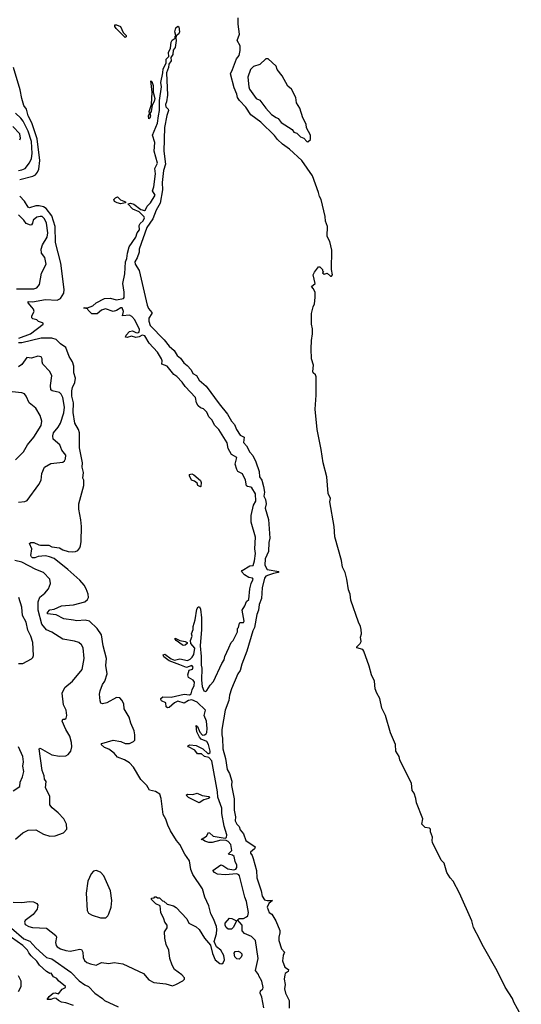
# Model space of a CAD drawing. Extents: x 1603745 to 1745082, y 385868 to 533966.
# Tile 621 of 646: x 1675205 to 1679869, y 501790 to 510948. Entities that reach past the tile are written whole.
import ezdxf

# ---------------------------------------------------------------- set-up
doc = ezdxf.new("R2010")
doc.units = 0

msp = doc.modelspace()

# ---------------------------------------------------------------- linework, layer by layer
at = {"layer": '0CON20XD'}
for points in [[(1679869.4, 501685), (1679799, 501809), (1679787.2, 501845), (1679720.5, 501950.5), (1679645, 502101.8), (1679504.1, 502345), (1679483.5, 502393.5), (1679423.6, 502505), (1679409.4, 502565), (1679295, 502822.2), (1679234.5, 502935), (1679208.5, 502965), (1679178.5, 503015), (1679151.7, 503101.7), (1679125, 503129.2), (1679044.6, 503295), (1679040, 503315), (1679044, 503345), (1679024.4, 503394.4), (1679025, 503418.8), (1679015, 503427.5), (1678975, 503435.5), (1678945.7, 503465), (1678953.3, 503515), (1678894.4, 503665), (1678890, 503705), (1678874.3, 503754.3), (1678855, 503780), (1678847, 503847), (1678766.7, 504005), (1678740.8, 504065), (1678734.4, 504095), (1678703.8, 504145), (1678699.2, 504205), (1678651.9, 504315), (1678606.7, 504476.7), (1678573.4, 504545), (1678553.1, 504633.1), (1678524.7, 504685), (1678511.1, 504725), (1678505.8, 504795), (1678475, 504854.2), (1678455.5, 504935), (1678405.4, 505075.4), (1678395, 505090), (1678341.4, 505105), (1678338.9, 505115), (1678371.8, 505145), (1678380, 505165), (1678374.3, 505205), (1678382.9, 505235), (1678381.1, 505275), (1678375.6, 505305), (1678355.6, 505345), (1678285, 505547.5), (1678279.4, 505605), (1678261.9, 505645), (1678248.1, 505745), (1678230.9, 505805), (1678206.2, 505855), (1678198.5, 505918.5), (1678135, 506136.7), (1678128.5, 506235), (1678090, 506465), (1678094, 506495), (1678075, 506542.5), (1678061.1, 506695), (1678026.8, 506825), (1678009.4, 506950.6), (1677971.8, 507135), (1677951.9, 507325), (1677963.3, 507455), (1677962.5, 507625), (1677956.2, 507645), (1677934.1, 507664.1), (1677930, 507675), (1677936.7, 507735), (1677920, 507795), (1677913.9, 507886.1), (1677917, 507963), (1677927.5, 508025), (1677927, 508073), (1677917.5, 508115), (1677917.5, 508215), (1677933, 508277), (1677947.5, 508305), (1677953.3, 508365), (1677951.7, 508411.7), (1677936.1, 508446.1), (1677920, 508465), (1677952, 508495), (1677932.5, 508575), (1677945, 508600), (1677985, 508650), (1677995, 508650), (1678020, 508625), (1678021.7, 508611.7), (1678030, 508605), (1678020, 508595), (1678035, 508580), (1678065, 508590), (1678095, 508562.5), (1678105, 508563.3), (1678113.3, 508575), (1678105.9, 508625.9), (1678106.2, 508805), (1678087.6, 508885), (1678075.6, 508905.6), (1678064, 508935), (1678067.8, 509025), (1678047.6, 509075), (1678045, 509118), (1678009.7, 509275), (1677993.5, 509303.5), (1677985, 509340), (1677926.5, 509495), (1677827.2, 509637.2), (1677715.1, 509745.1), (1677648.9, 509788.9), (1677602.9, 509832.9), (1677575, 509872.4), (1677446.2, 509995), (1677354, 510064), (1677308.4, 510135), (1677249.4, 510195), (1677231.7, 510225), (1677225.5, 510254.5), (1677199.4, 510315), (1677164.5, 510445), (1677185.2, 510484.8), (1677220.5, 510585), (1677245.2, 510615), (1677255, 510662.5), (1677254, 510705), (1677228.6, 510755), (1677249.5, 510815), (1677235.8, 510905), (1677237.1, 510965)], [(1676185, 510783.8), (1676102.5, 510865), (1676090, 510885), (1676088.3, 510901.7), (1676105, 510901.2), (1676143.8, 510883.8), (1676167.5, 510827.5), (1676195, 510800), (1676195, 510790), (1676185, 510783.8)], [(1676496.2, 510055), (1676505.2, 510104.8), (1676506.3, 510195), (1676523.8, 510325), (1676516.7, 510363.3), (1676536.4, 510455), (1676538.3, 510491.7), (1676565.9, 510544.1), (1676567.5, 510582.5), (1676591.2, 510605), (1676588.3, 510641.7), (1676606.9, 510683.1), (1676612.4, 510737.6), (1676623.8, 510756.2), (1676650, 510775), (1676650, 510795), (1676658.3, 510801.7), (1676648.8, 510835), (1676656.4, 510873.6), (1676675, 510887.5), (1676685, 510882.5), (1676691.4, 510835), (1676684.8, 510815.2), (1676660.7, 510799.3), (1676656.7, 510775), (1676661.4, 510755), (1676650.5, 510689.5), (1676631.4, 510665), (1676630.6, 510625), (1676610, 510595), (1676612.5, 510565), (1676591.2, 510535), (1676588.5, 510505), (1676570.5, 510455), (1676579.5, 510245), (1676570.6, 510185), (1676560.3, 510160.3), (1676565, 510136.2), (1676586.2, 510116.2), (1676588.8, 510105), (1676572.1, 510057.9), (1676551.4, 509945), (1676546.2, 509725), (1676560.4, 509605), (1676543.3, 509545), (1676530.9, 509435), (1676533.4, 509365), (1676509.9, 509240.1), (1676473.5, 509176.5), (1676442.8, 509095), (1676386.5, 509015), (1676317.3, 508815), (1676314.6, 508785), (1676297, 508733), (1676276.7, 508695), (1676280, 508675), (1676316.7, 508615), (1676336, 508535), (1676391.7, 508291.7), (1676402.9, 508262.9), (1676432.5, 508225), (1676432.5, 508215), (1676407, 508173), (1676406.4, 508143.6), (1676417.5, 508105), (1676549.1, 507969.1), (1676595, 507911.8), (1676640.4, 507870.4), (1676668.5, 507825), (1676699.2, 507799.3), (1676730, 507755), (1676762.2, 507732.2), (1676800.4, 507690.4), (1676815, 507656.2), (1676848.8, 507638.8), (1676873.1, 507595), (1676939.3, 507539.3), (1677058.5, 507375), (1677138.5, 507278.5), (1677175, 507214.5), (1677201.6, 507181.6), (1677222.5, 507137.5), (1677255, 507084.5), (1677291.9, 507065), (1677285.3, 507015), (1677313.2, 506985), (1677345, 506925.7), (1677373.7, 506893.7), (1677402.4, 506835), (1677432.2, 506745), (1677434.9, 506694.9), (1677455.5, 506665.5), (1677472, 506605), (1677480.7, 506555), (1677476.7, 506515), (1677490.5, 506485), (1677495.6, 506445), (1677486.9, 506405), (1677518.7, 506298.7), (1677531.1, 506125), (1677523, 506085), (1677519.1, 506000.9), (1677488.8, 505935), (1677484.2, 505874.2), (1677505, 505832.8), (1677616.2, 505815), (1677608.8, 505805), (1677565, 505797.5), (1677519.5, 505780.5), (1677495, 505771.8), (1677481.1, 505755), (1677460.4, 505665), (1677453.2, 505563.2), (1677430.7, 505509.3), (1677424.3, 505455), (1677411.1, 505415), (1677388, 505295), (1677373.2, 505265), (1677317.3, 505075), (1677269.6, 504955), (1677254.8, 504895), (1677234.9, 504865.1), (1677175.8, 504725), (1677156.5, 504665), (1677150.2, 504615), (1677114.4, 504525.6), (1677084.3, 504345), (1677083.3, 504295), (1677090, 504265), (1677093.2, 504165), (1677117.5, 504075), (1677134, 503975), (1677155.9, 503935.9), (1677176.2, 503865), (1677176, 503825), (1677200.5, 503700.5), (1677199.2, 503595), (1677211.5, 503535), (1677210, 503495), (1677225, 503464), (1677244.6, 503444.6), (1677255, 503413.8), (1677286.1, 503376.1), (1677307.5, 503315), (1677396.2, 503255), (1677390, 503235), (1677350, 503205), (1677350, 503195), (1677367.5, 503175), (1677376.1, 503146.1), (1677406.2, 503035), (1677411.2, 502965), (1677450, 502845), (1677460, 502795), (1677481.9, 502761.9), (1677505, 502755.7), (1677556.7, 502755), (1677522.4, 502727.6), (1677507.3, 502695), (1677525.4, 502645.4), (1677549.1, 502629.1), (1677586.3, 502566.3), (1677623.9, 502475), (1677625.4, 502455), (1677614.5, 502415), (1677616.1, 502385), (1677638.4, 502305), (1677666.7, 502275), (1677654.5, 502245.5), (1677648.5, 502195), (1677671.1, 502135), (1677703.6, 502113.6), (1677700, 502095), (1677675, 502076.9), (1677669.5, 502065), (1677665.8, 502025), (1677672.9, 501975), (1677666.5, 501935), (1677676, 501895), (1677711, 501825), (1677711.2, 501755)], [(1677885, 509813.4), (1677908.6, 509835), (1677910, 509875), (1677873.5, 509943.5), (1677867.8, 509977.8), (1677836.7, 510036.7), (1677809.8, 510125), (1677780.3, 510175), (1677771.8, 510225), (1677731.1, 510301.1), (1677699.2, 510329.2), (1677645.3, 510425.3), (1677600.2, 510485), (1677590, 510515), (1677515, 510584.8), (1677495, 510585.2), (1677438.4, 510531.6), (1677378.5, 510511.5), (1677351.3, 510485), (1677327.6, 510415), (1677334.4, 510324.4), (1677342.1, 510302.1), (1677405, 510216.6), (1677439.2, 510199.2), (1677493, 510125), (1677547.1, 510065), (1677588.9, 510038.9), (1677607.7, 510027.7), (1677635, 509991.8), (1677737.3, 509927.3), (1677755, 509900.5), (1677781.9, 509891.9), (1677815, 509857.1), (1677847.7, 509847.7), (1677874.8, 509814.8), (1677885, 509813.4)], [(1675205, 509463.1), (1675328.7, 509491.3), (1675352.3, 509505), (1675371.2, 509528.8), (1675382.6, 509557.4), (1675391, 509639), (1675368.7, 509838.7), (1675318.4, 509988.4), (1675283.3, 510055), (1675266.8, 510115), (1675245, 510148.9), (1675225.6, 510214.4), (1675209.3, 510295), (1675146, 510505)], [(1676405, 510026.7), (1676402.2, 510055), (1676412.5, 510075), (1676407.5, 510095), (1676431.2, 510158.8), (1676437.5, 510275), (1676425, 510380), (1676435, 510372.5), (1676445, 510337.5), (1676447.1, 510275), (1676460.5, 510215), (1676455, 510186.7), (1676438.3, 510151.7), (1676428.6, 510095), (1676416.2, 510075), (1676420, 510055), (1676415, 510031.2), (1676405, 510026.7)], [(1675195, 509545.3), (1675225, 509550.6), (1675254.4, 509565), (1675295, 509617.8), (1675313.8, 509656.2), (1675322.1, 509705), (1675313.4, 509815), (1675285, 509911.8), (1675235.9, 510005), (1675215, 510033.3), (1675167.4, 510077.4)], [(1677475.9, 501755.9), (1677456.2, 501855), (1677441.2, 501895), (1677443.3, 501915), (1677465.8, 501934.2), (1677468.8, 501945), (1677455.9, 502005.9), (1677427.5, 502055), (1677427, 502067), (1677397.5, 502105), (1677423.3, 502215), (1677398.8, 502385), (1677361.2, 502421.2), (1677295, 502448.8), (1677274.1, 502474.1), (1677272.5, 502525), (1677230, 502575), (1677245, 502587.5), (1677285, 502587.5), (1677315, 502603.3), (1677325, 502613.8), (1677332.5, 502645), (1677314.5, 502745), (1677297.7, 502787.7), (1677249.7, 502985), (1677244.3, 502995), (1677225, 503003.5), (1677115, 502994), (1677045, 503001.2), (1677017.5, 503015), (1677002.5, 503035), (1677075, 503086.7), (1677095, 503082.5), (1677140.3, 503050.3), (1677195, 503041.9), (1677215, 503045.8), (1677225, 503063.8), (1677225.2, 503085), (1677208.8, 503118.8), (1677199.2, 503165), (1677185, 503178.2), (1677144.3, 503185), (1677178.2, 503221.8), (1677169, 503275), (1677145, 503304.5), (1677125, 503314.2), (1677075, 503315.7), (1676995.9, 503294.1), (1676965, 503294), (1676927.3, 503307.3), (1676905, 503322.5), (1676893, 503323), (1676943.3, 503355), (1676961.7, 503388.3), (1676970, 503385), (1677005, 503353.8), (1677115, 503333.8), (1677128.1, 503341.9), (1677130.2, 503365), (1677106.5, 503446.5), (1677083.5, 503565), (1677084.3, 503615), (1677047.5, 503717.5), (1677045.5, 503765), (1676990.4, 504055), (1676965, 504085.4), (1676924.7, 504094.7), (1676895, 504118.6), (1676859.3, 504119.3), (1676835, 504154.2), (1676774.2, 504184.2), (1676770, 504195), (1676786.4, 504203.6), (1676845, 504198.1), (1676908.6, 504165), (1676953.4, 504123.4), (1676965, 504121.8), (1676975, 504130.6), (1676976.7, 504145), (1676960.2, 504205), (1676945.2, 504235.2), (1676893.5, 504255), (1676876.5, 504275), (1676851.5, 504325), (1676845, 504382.5), (1676858, 504375), (1676881.4, 504321.4), (1676905, 504294.5), (1676925, 504296.2), (1676938.2, 504305), (1676945, 504316.7), (1676949.3, 504355), (1676942.5, 504422.5), (1676921.4, 504475), (1676931.4, 504525), (1676855, 504601.6), (1676805, 504620.8), (1676774.7, 504615.3), (1676735, 504590.8), (1676675, 504608.8), (1676645.8, 504595), (1676595, 504550.8), (1676578.3, 504548.3), (1676566.1, 504556.1), (1676563.3, 504595), (1676525, 504611.2), (1676516.7, 504625), (1676517.5, 504635), (1676535, 504648.8), (1676615, 504645.5), (1676735, 504674.2), (1676785, 504667.9), (1676800.9, 504679.1), (1676808.6, 504715), (1676827.7, 504755), (1676831.5, 504785), (1676817.5, 504805), (1676775, 504829.6), (1676768.2, 504855), (1676781.2, 504898.8), (1676811.7, 504908.3), (1676818.6, 504925), (1676805, 504940.8), (1676755, 504922.9), (1676693.9, 504946.1), (1676595, 504983.3), (1676545, 505022.5), (1676538.3, 505041.7), (1676555, 505046.7), (1676615, 505002.5), (1676645, 504991.2), (1676695, 505001.9), (1676765, 504988.1), (1676790, 505000), (1676809.8, 505020.2), (1676824, 505045), (1676833, 505103), (1676797.5, 505145), (1676793.3, 505173.3), (1676807.5, 505215), (1676802.5, 505235), (1676817.5, 505275), (1676817.5, 505305), (1676837.5, 505365), (1676852.5, 505465), (1676865, 505487.5), (1676878.3, 505488.3), (1676886.4, 505466.4), (1676896.7, 505385), (1676896.7, 505275), (1676882.5, 505125), (1676893.3, 505025), (1676891.2, 504945), (1676898.8, 504915), (1676894.2, 504804.2), (1676901.2, 504745), (1676917, 504707), (1676935, 504700), (1676945, 504707.5), (1676975, 504757.5), (1677006.1, 504793.9), (1677085, 504960), (1677107.5, 504995), (1677112.5, 505025), (1677150, 505105), (1677170, 505155), (1677190, 505175), (1677230, 505255), (1677230, 505285), (1677240, 505295), (1677250, 505335), (1677255, 505340), (1677285, 505341.2), (1677292, 505355), (1677272.5, 505455), (1677300, 505495), (1677313.9, 505536.1), (1677336, 505555), (1677345.6, 505654.4), (1677356.4, 505703.6), (1677375.6, 505745), (1677370, 505755), (1677335, 505761.2), (1677295, 505783.8), (1677267.5, 505815), (1677273.9, 505826.1), (1677345, 505867.5), (1677375, 505872.5), (1677388.6, 505915), (1677396.3, 505983.7), (1677390.5, 506025), (1677397.1, 506135), (1677358, 506275), (1677356, 506335), (1677378.7, 506431.3), (1677399.4, 506470.6), (1677397.8, 506537.8), (1677365, 506593.4), (1677355, 506601.2), (1677322.5, 506605), (1677315, 506612.5), (1677303.8, 506665), (1677275.8, 506725), (1677235, 506745.6), (1677223.3, 506763.3), (1677209.3, 506815), (1677224.6, 506875), (1677173.9, 506905), (1677145, 506959.2), (1677133.6, 507013.6), (1677057.5, 507135), (1677015.6, 507175.6), (1676995, 507224.4), (1676963.8, 507253.8), (1676945, 507299.1), (1676915, 507330), (1676885, 507339.4), (1676865, 507356.7), (1676850, 507385), (1676838.9, 507435), (1676744.7, 507535), (1676715, 507577.9), (1676665, 507630), (1676638.4, 507648.4), (1676575, 507724.5), (1676527.5, 507745), (1676530.8, 507775), (1676524.7, 507795), (1676485.3, 507855), (1676410.4, 507940.4), (1676367.6, 508007.6), (1676344.7, 508015.3), (1676315, 507997.9), (1676285, 507990.7), (1676245, 508004.5), (1676205, 507992.5), (1676190, 507995), (1676193.8, 508015), (1676225, 508048.6), (1676255, 508054.4), (1676285, 508039.1), (1676305, 508036.2), (1676316.7, 508043.2), (1676319.2, 508065), (1676275, 508158), (1676248.5, 508188.5), (1676225, 508199.5), (1676160, 508195), (1676170, 508235), (1676157.5, 508267.5), (1676145, 508267.5), (1676105, 508243.1), (1676075, 508233.5), (1676001.9, 508258.1), (1675964.3, 508245.7), (1675925, 508213.3), (1675875, 508213.3), (1675842.5, 508245), (1675835, 508260), (1675802.5, 508265), (1675805, 508270), (1675835, 508267.5), (1675884.1, 508285.9), (1675917.5, 508315), (1675995, 508355.5), (1676045, 508359.5), (1676105, 508342), (1676170, 508355), (1676175.5, 508365), (1676177.7, 508415), (1676163.9, 508493.9), (1676183.6, 508583.6), (1676188, 508695), (1676201.7, 508728.3), (1676207, 508777), (1676224, 508835), (1676285, 508926.7), (1676298, 508965), (1676319.2, 508995), (1676316.2, 509035), (1676325, 509052.5), (1676352.3, 509077.7), (1676366.2, 509105), (1676362.5, 509115), (1676315, 509160), (1676257.5, 509185), (1676210, 509235), (1676235, 509241.2), (1676265, 509233.3), (1676331.7, 509181.7), (1676365, 509172), (1676375, 509180), (1676390, 509215), (1676421.4, 509245), (1676464.2, 509315), (1676438.8, 509355), (1676451.5, 509395), (1676466.9, 509513.1), (1676463.2, 509565), (1676485.6, 509615), (1676455.5, 509725), (1676461.1, 509805), (1676441.1, 509875), (1676487.2, 509985), (1676496.2, 510055)], [(1675205, 509832), (1675211.4, 509845), (1675205.5, 509885), (1675142.5, 509955)], [(1675198.5, 507985), (1675305, 508026.7), (1675422.9, 508115), (1675423.8, 508125), (1675418.3, 508128.3), (1675379.7, 508139.7), (1675363.3, 508155), (1675326.4, 508166.4), (1675317.1, 508175), (1675319.2, 508195), (1675339.7, 508235), (1675334.1, 508255), (1675318.8, 508275), (1675284.4, 508315), (1675284.2, 508325.8), (1675325, 508325.3), (1675445, 508344.5), (1675555, 508339.1), (1675585, 508355.7), (1675614.5, 508405), (1675617.5, 508437.5), (1675586.8, 508685), (1675537.8, 508875), (1675535.8, 509025), (1675503.4, 509125), (1675452.4, 509192.4), (1675425, 509208.9), (1675385, 509217.9), (1675353.6, 509216.4), (1675295, 509198.9), (1675285, 509203.1), (1675250.7, 509260.7), (1675205, 509307.7)], [(1676145, 509236.7), (1676110, 509245), (1676087, 509257), (1676080, 509275), (1676095, 509292.5), (1676115, 509300), (1676143, 509273), (1676187.5, 509255), (1676190, 509245), (1676185, 509243.3), (1676145, 509236.7)], [(1675175, 508444.1), (1675337.5, 508445), (1675365.3, 508454.7), (1675388.2, 508485), (1675409.2, 508590.8), (1675450, 508675), (1675439.2, 508735), (1675406.5, 508775), (1675404.1, 508815), (1675417.6, 508855), (1675459.5, 508925), (1675465.2, 508965), (1675453.8, 509055), (1675435, 509094.5), (1675415, 509116.5), (1675395, 509118.5), (1675365, 509111.1), (1675329.1, 509085), (1675324.8, 509055), (1675315, 509039.4), (1675305, 509036.5), (1675264, 509054), (1675245, 509083.8), (1675192.7, 509132.7)], [(1675705, 505361.7), (1675614.8, 505374.8), (1675545, 505411.5), (1675465, 505420.5), (1675463.1, 505435), (1675485, 505458.5), (1675525, 505466.7), (1675594.3, 505495.7), (1675705, 505505.4), (1675811.9, 505535), (1675835.7, 505554.3), (1675845.9, 505575), (1675843.2, 505605), (1675821.9, 505655), (1675805, 505688.2), (1675765.2, 505735.2), (1675654.2, 505835), (1675526.5, 505936.5), (1675483.6, 505953.6), (1675445, 505960.3), (1675376.3, 505953.7), (1675345, 505942.8), (1675325, 505944.1), (1675315, 505951.1), (1675310, 505965), (1675317.7, 506027.7), (1675297.5, 506075), (1675310, 506085), (1675335, 506085.8), (1675383.3, 506065), (1675399.7, 506059.7), (1675475, 506059.4), (1675505, 506044), (1675575, 506034.7), (1675607, 506017), (1675655, 506001.5), (1675695, 505997.1), (1675725, 506000.6), (1675745, 506010.6), (1675764.4, 506035), (1675771.4, 506055), (1675777.4, 506095), (1675778.9, 506235), (1675774, 506295), (1675754.4, 506394.4), (1675754, 506445), (1675800, 506615), (1675800, 506665), (1675793.3, 506685), (1675797.1, 506735), (1675787.1, 506785), (1675788.7, 506825), (1675760.4, 506965), (1675761.1, 507105), (1675751.1, 507135), (1675716.5, 507195), (1675701.2, 507295), (1675704.1, 507384.1), (1675690.5, 507445), (1675689.4, 507495), (1675695, 507525.8), (1675718.2, 507575), (1675723.6, 507615), (1675709.5, 507665), (1675707.1, 507725), (1675695.5, 507765), (1675664, 507814), (1675635, 507900), (1675585, 507933.5), (1675545, 507974.1), (1675504.7, 507985.3), (1675405, 507984.6), (1675225, 507942.7), (1675193.5, 507943.5)], [(1675511.7, 507078.3), (1675519.5, 507105), (1675562.1, 507157.9), (1675583.5, 507195), (1675615, 507290), (1675620.4, 507345), (1675605, 507433.3), (1675590, 507465), (1675575, 507479.4), (1675505.6, 507495.6), (1675495, 507506.7), (1675491.8, 507545), (1675504.3, 507635), (1675485, 507676.2), (1675421.2, 507745), (1675414, 507765), (1675413.3, 507795), (1675405, 507812.5), (1675375, 507818), (1675315, 507798.8), (1675272.5, 507805), (1675225, 507740), (1675195, 507720.6)], [(1675165, 506854.2), (1675239.8, 506930.2), (1675276.9, 506993.1), (1675335, 507065.8), (1675403.6, 507175), (1675410.5, 507215), (1675396.4, 507266.4), (1675355, 507333.8), (1675292.5, 507385), (1675265, 507446.7), (1675248.5, 507468.5), (1675225, 507478.9), (1675135, 507488.1)], [(1675195, 506462), (1675253, 506467), (1675275, 506477.5), (1675383.8, 506625), (1675404.1, 506665.9), (1675411.7, 506728.3), (1675436, 506785), (1675495, 506820.8), (1675605, 506832), (1675621.2, 506845), (1675631.2, 506865), (1675635, 506897.5), (1675598, 506945), (1675578, 506995), (1675517.1, 507045), (1675511.7, 507078.3)], [(1676885, 506602.5), (1676860, 506615), (1676856.4, 506636.4), (1676830, 506655), (1676802.5, 506665), (1676782.5, 506705), (1676783.6, 506716.4), (1676805, 506723.3), (1676825, 506716), (1676885, 506662.5), (1676892.5, 506645), (1676890, 506605), (1676885, 506602.5)], [(1675165, 503324.5), (1675235, 503385.8), (1675285, 503409.2), (1675355, 503414), (1675425, 503372), (1675485, 503353.8), (1675535, 503356.2), (1675613.3, 503385), (1675642.3, 503417.7), (1675640.6, 503465), (1675615.6, 503515), (1675562, 503572), (1675506.9, 503616.9), (1675486, 503645), (1675484.2, 503725), (1675444.3, 503805), (1675452.3, 503862.3), (1675434.5, 503884.5), (1675432.5, 503915), (1675412.5, 503965), (1675387.5, 504165), (1675395, 504172.5), (1675505, 504111.2), (1675575, 504097.5), (1675635, 504100), (1675655, 504113.8), (1675680, 504145), (1675690.6, 504185), (1675687.5, 504225), (1675670, 504285), (1675634.6, 504345), (1675601.2, 504425), (1675607.5, 504442.5), (1675625, 504443.3), (1675637.7, 504452.3), (1675643.8, 504475), (1675635.8, 504525.8), (1675612.5, 504575), (1675601.4, 504685), (1675624.4, 504735.6), (1675695, 504796.2), (1675785.5, 504904.5), (1675805.6, 505005), (1675795.6, 505105), (1675780, 505135), (1675755, 505156), (1675715, 505168), (1675605, 505185.7), (1675505, 505250.5), (1675455, 505273.3), (1675409.6, 505325), (1675375.4, 505455), (1675375.3, 505535), (1675392.7, 505577.3), (1675438.1, 505615), (1675474, 505655), (1675490, 505705), (1675484, 505745), (1675426.7, 505805), (1675355, 505832.7), (1675225, 505901.2), (1675158.5, 505918.5)], [(1675195, 504959.2), (1675235, 504960.8), (1675315.6, 505004.4), (1675326, 505015), (1675332, 505035), (1675327.5, 505155), (1675309.2, 505215), (1675281.2, 505271.2), (1675264.1, 505345), (1675230.9, 505405), (1675225.3, 505485.3), (1675196.5, 505575)], [(1675145, 502740.8), (1675225, 502736.7), (1675295, 502745.6), (1675333.9, 502743.9), (1675365, 502727.5), (1675373.6, 502713.6), (1675367.1, 502675), (1675330.8, 502625), (1675255, 502568.8), (1675249.2, 502555), (1675255, 502532.5), (1675288.8, 502515), (1675325.4, 502505.4), (1675455, 502498.6), (1675540.2, 502430.2), (1675546.5, 502415), (1675536.8, 502365), (1675545, 502335.8), (1675555, 502323.2), (1675585, 502306), (1675635, 502290.9), (1675674.5, 502285.5), (1675705, 502290), (1675765, 502304.2), (1675779.5, 502299.5), (1675792.9, 502275), (1675795.7, 502225), (1675807.9, 502197.9), (1675829.1, 502179.1), (1675862.5, 502165), (1675915, 502154.2), (1675965, 502178.6), (1676035, 502170), (1676085, 502180), (1676165, 502166.7), (1676356.1, 502076.1), (1676407, 502017), (1676453.6, 501993.6), (1676565, 501980), (1676625, 501962.5), (1676657, 501973), (1676723, 502007), (1676737, 502023), (1676736.7, 502035), (1676712.5, 502065), (1676643.8, 502115), (1676623.4, 502153.4), (1676600.8, 502215), (1676592.7, 502292.7), (1676567.7, 502347.7), (1676553.8, 502405), (1676551.2, 502465), (1676575, 502502.5), (1676576.7, 502525), (1676555, 502552.5), (1676545.8, 502585.8), (1676516.7, 502645), (1676510, 502705), (1676470, 502725), (1676430, 502765), (1676431.7, 502778.3), (1676455, 502780), (1676461.7, 502788.3), (1676475, 502790), (1676485, 502780), (1676505, 502780), (1676531.7, 502751.7), (1676545, 502750), (1676575, 502720), (1676588.3, 502718.3), (1676635, 502706.7), (1676660.5, 502690.5), (1676758, 502585), (1676778.8, 502545), (1676845, 502510), (1676873.8, 502485), (1676925, 502403.8), (1676980.7, 502340.7), (1676996.4, 502263.6), (1677022.5, 502205), (1677065, 502168.6), (1677085, 502166.9), (1677097.5, 502175), (1677108.4, 502205), (1677103.3, 502245), (1677075, 502293.1), (1677033.8, 502325), (1677014.1, 502374.1), (1677036.6, 502445), (1677039.2, 502485), (1677034.1, 502515), (1677007.7, 502585), (1676981.9, 502631.9), (1676965, 502706.7), (1676927, 502787), (1676905.4, 502865), (1676816.3, 502996.3), (1676795.2, 503045), (1676785.2, 503125.2), (1676740.4, 503185), (1676695.3, 503275), (1676662.5, 503312.5), (1676606.2, 503405), (1676582.2, 503455), (1676565, 503511.2), (1676538.1, 503555), (1676520, 503705), (1676506.7, 503745), (1676468.8, 503768.8), (1676413, 503783), (1676385.8, 503825), (1676330.9, 503880.9), (1676263.1, 503995), (1676225, 504035.7), (1676178.8, 504065), (1676115, 504087.5), (1676085, 504125.7), (1676035, 504162), (1675995, 504178), (1675963.3, 504205), (1675970, 504215), (1676075, 504247.5), (1676145, 504234.3), (1676185.5, 504215.5), (1676225, 504216.9), (1676264.6, 504235.4), (1676274.3, 504245.7), (1676276.9, 504295), (1676268.1, 504335), (1676237.1, 504405), (1676221.7, 504461.7), (1676177.1, 504537.1), (1676171.9, 504585), (1676155, 504620), (1676135, 504640), (1676105, 504642.5), (1676015, 504593.1), (1675975, 504586.2), (1675960.5, 504590.5), (1675951.9, 504611.9), (1675946.7, 504675), (1675952.1, 504705), (1675976.1, 504763.9), (1675996.7, 504795), (1676018.5, 504865), (1676007.4, 504942.6), (1676013.3, 505005), (1675982.3, 505125), (1675967, 505227), (1675923.9, 505285), (1675855, 505353), (1675815, 505362.4), (1675735, 505357), (1675705, 505361.7)], [(1676725, 505128), (1676715, 505134), (1676660, 505175), (1676650, 505185), (1676650, 505195), (1676693, 505173), (1676745, 505164), (1676762.5, 505155), (1676763.3, 505145), (1676745, 505130.8), (1676725, 505128)], [(1675143.8, 503776.2), (1675205.7, 503815), (1675210, 503855), (1675232.2, 503905), (1675244.4, 503955), (1675234.5, 504005), (1675239.1, 504045), (1675235.5, 504095), (1675195.4, 504185.4)], [(1676875, 503663.3), (1676773.3, 503715), (1676753.3, 503736.7), (1676766.2, 503743.8), (1676815, 503742), (1676855, 503752.5), (1676902.1, 503732.1), (1676962.3, 503722.3), (1676972.5, 503715), (1676960, 503705), (1676917.4, 503692.6), (1676875, 503663.3)], [(1676005, 502593.3), (1676025, 502612.5), (1676035, 502632.5), (1676054.2, 502695), (1676061.4, 502755), (1676050.6, 502845), (1675986.9, 502985), (1675955, 503019.2), (1675915, 503033.8), (1675892.7, 503027.3), (1675870, 503005), (1675840, 502935), (1675824, 502825), (1675831.7, 502661.7), (1675845, 502637.5), (1675878.3, 502618.3), (1675955, 502593.8), (1676005, 502593.3)], [(1677145, 502489.2), (1677125, 502505.6), (1677114.7, 502525), (1677117.1, 502545), (1677155, 502591.2), (1677178.8, 502588.8), (1677220, 502565), (1677192.1, 502507.9), (1677175, 502490), (1677145, 502489.2)], [(1675128.7, 502498.7), (1675245, 502399.4), (1675298, 502378), (1675354.4, 502315), (1675455, 502226.7), (1675502.5, 502212.5), (1675679.8, 502089.8), (1675757.5, 502007.5), (1675811.1, 501971.1), (1675846.2, 501955), (1675905, 501893.3), (1675974.2, 501844.2), (1675992.5, 501825), (1676121.2, 501765)], [(1675705, 501778.8), (1675634.1, 501804.1), (1675595, 501810), (1675565.6, 501825), (1675544.3, 501844.3), (1675524.4, 501845.6), (1675493.9, 501833.9), (1675460, 501835), (1675478.1, 501861.9), (1675517.3, 501892.7), (1675535, 501896.2), (1675565, 501887.5), (1675598.8, 501931.2), (1675630, 501945), (1675632.5, 501955), (1675567.3, 502007.3), (1675550.5, 502030.5), (1675520, 502045), (1675498.3, 502078.3), (1675485, 502077.5), (1675455, 502096.7), (1675388.8, 502155), (1675365, 502192.5), (1675312, 502242), (1675289.3, 502269.3), (1675277.5, 502295), (1675235, 502337.8), (1675130.2, 502410.2)], [(1677245, 502211.2), (1677225, 502213.8), (1677205, 502231.2), (1677199.4, 502265), (1677207.3, 502282.7), (1677237.5, 502285), (1677256.7, 502275), (1677269.5, 502259.5), (1677272, 502245), (1677265, 502227.5), (1677245, 502211.2)], [(1675195, 501910), (1675219.5, 501955), (1675220, 502005), (1675195, 502055.7)]]:
    msp.add_lwpolyline(points, dxfattribs=at)

doc.saveas('drawing.dxf')
